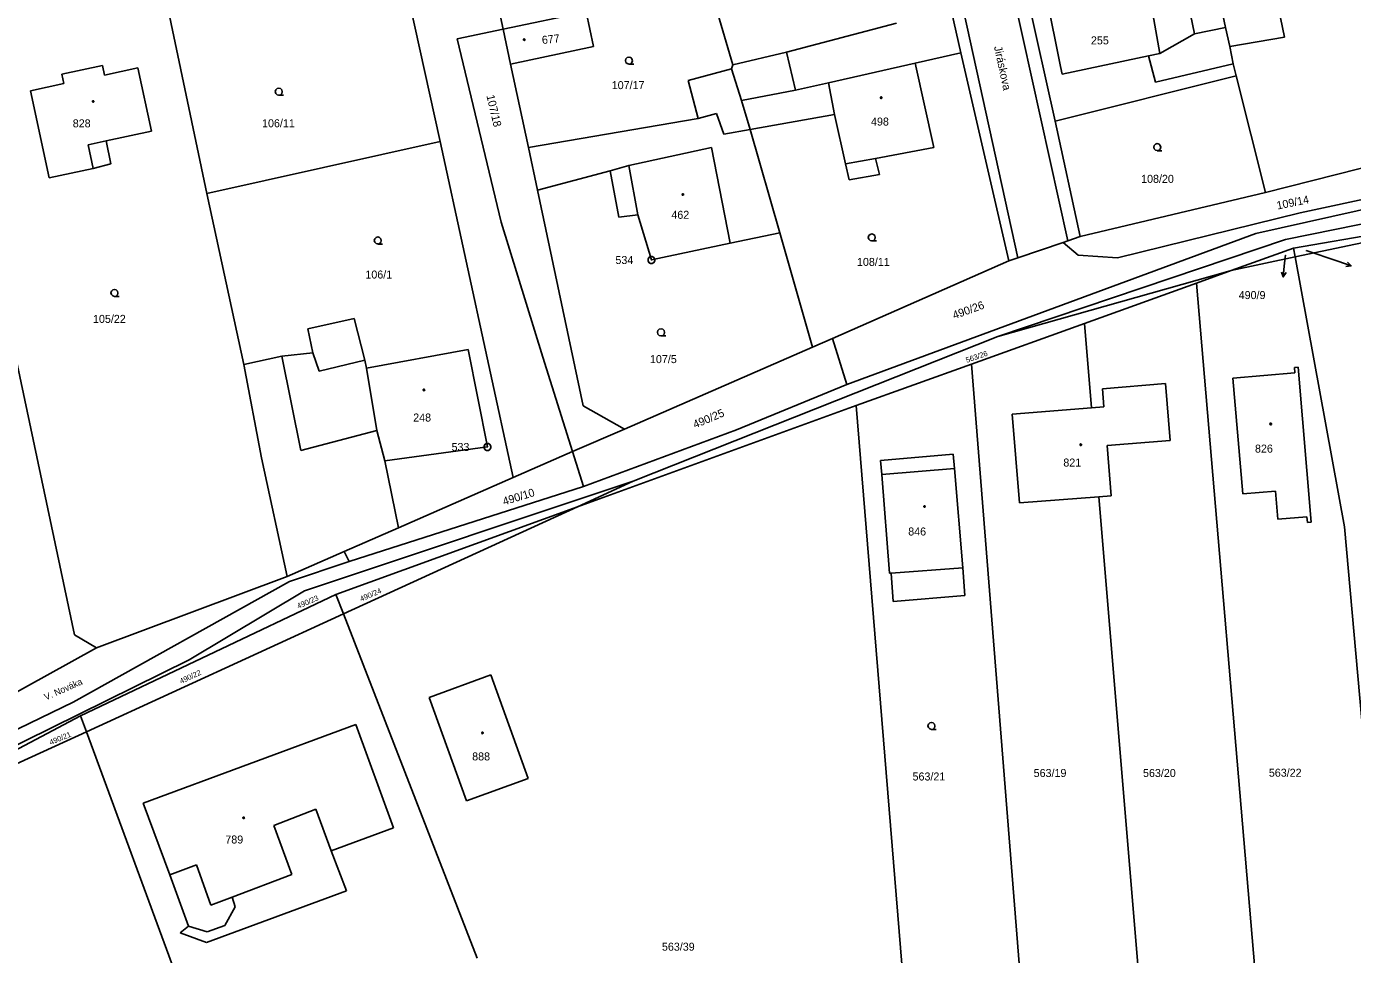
# Model space of a CAD drawing. Extents: x -757994 to -755874, y -1047691 to -1046119.
# Drawn here: x -756634.8 to -756494, y -1047268.8 to -1047170.3 of the extents above; entities that cross this region are included whole.
import ezdxf

# ---------------------------------------------------------------- set-up
doc = ezdxf.new("R2010")
doc.units = 0
doc.layers.add('katastrální mapa', color=7, linetype='Continuous')

msp = doc.modelspace()

# ---------------------------------------------------------------- linework, layer by layer
at = {"layer": 'katastrální mapa'}
for p, q in [((-756524.22, -1047193.08), (-756556.45, -1047047.79)), ((-756561.63, -1047048.85), (-756529.53, -1047194.86)), ((-756591.41, -1047136.77), (-756584.18, -1047170.58)), ((-756622.02, -1047157.57), (-756615.65, -1047188.04)), ((-756501.23, -1047171.46), (-756503.25, -1047161.4)), ((-756509.04, -1047162.84), (-756507.48, -1047170.41)), ((-756559.79, -1047174.38), (-756562.24, -1047165.98)), ((-756526.59, -1047166.64), (-756524.99, -1047174.56)), ((-756514.44, -1047173.18), (-756515.55, -1047166.9)), ((-756511.8, -1047166.01), (-756510.78, -1047171.08)), ((-756590.88, -1047182.52), (-756594.12, -1047167.76)), ((-756528.49, -1047167.15), (-756525.58, -1047180.35)), ((-756575.35, -1047168.74), (-756584.18, -1047170.58)), ((-756574.57, -1047172.45), (-756575.35, -1047168.74)), ((-756536.58, -1047168.73), (-756535.57, -1047173.12)), ((-756584.18, -1047170.58), (-756589.07, -1047171.62)), ((-756584.18, -1047170.58), (-756583.39, -1047174.3)), ((-756542.42, -1047169.97), (-756554.08, -1047173.02)), ((-756510.78, -1047171.08), (-756514.44, -1047173.18)), ((-756510.78, -1047171.08), (-756507.48, -1047170.41)), ((-756507.48, -1047170.41), (-756507.02, -1047172.42)), ((-756589.07, -1047171.62), (-756584.4, -1047191.08)), ((-756583.39, -1047174.3), (-756574.57, -1047172.45)), ((-756507.02, -1047172.42), (-756501.23, -1047171.46)), ((-756507.02, -1047172.42), (-756506.67, -1047174.26)), ((-756642.75, -1047173.28), (-756629.71, -1047234.91)), ((-756554.08, -1047173.02), (-756559.79, -1047174.38)), ((-756554.08, -1047173.02), (-756553.14, -1047177.07)), ((-756535.57, -1047173.12), (-756540.45, -1047174.22)), ((-756535.57, -1047173.12), (-756530.5, -1047195.18)), ((-756524.83, -1047175.37), (-756515.65, -1047173.43)), ((-756515.65, -1047173.43), (-756514.44, -1047173.18)), ((-756515.65, -1047173.43), (-756514.93, -1047176.24)), ((-756626.73, -1047174.47), (-756631.05, -1047175.37)), ((-756626.51, -1047175.47), (-756626.73, -1047174.47)), ((-756622.98, -1047174.7), (-756626.51, -1047175.47)), ((-756621.53, -1047181.41), (-756622.98, -1047174.7)), ((-756583.39, -1047174.3), (-756581.5, -1047183.16)), ((-756559.92, -1047174.8), (-756564.52, -1047176.03)), ((-756559.92, -1047174.8), (-756559.79, -1047174.38)), ((-756558.89, -1047178.17), (-756559.92, -1047174.8)), ((-756540.45, -1047174.22), (-756549.63, -1047176.28)), ((-756540.45, -1047174.22), (-756538.45, -1047183.16)), ((-756524.99, -1047174.56), (-756524.83, -1047175.37)), ((-756514.93, -1047176.24), (-756506.67, -1047174.26)), ((-756506.67, -1047174.26), (-756506.34, -1047175.56)), ((-756630.82, -1047176.36), (-756634.35, -1047177.13)), ((-756631.05, -1047175.37), (-756630.82, -1047176.36)), ((-756564.52, -1047176.03), (-756563.47, -1047180.07)), ((-756549.63, -1047176.28), (-756553.14, -1047177.07)), ((-756549.63, -1047176.28), (-756549.01, -1047179.66)), ((-756525.58, -1047180.35), (-756506.34, -1047175.56)), ((-756506.34, -1047175.56), (-756503.24, -1047187.93)), ((-756634.35, -1047177.13), (-756632.39, -1047186.38)), ((-756553.14, -1047177.07), (-756558.89, -1047178.17)), ((-756557.94, -1047181.26), (-756558.89, -1047178.17)), ((-756563.47, -1047180.07), (-756561.53, -1047179.56)), ((-756561.53, -1047179.56), (-756560.75, -1047181.74)), ((-756563.47, -1047180.07), (-756581.5, -1047183.16)), ((-756549.01, -1047179.66), (-756557.94, -1047181.26)), ((-756547.83, -1047184.9), (-756549.01, -1047179.66)), ((-756525.58, -1047180.35), (-756522.9, -1047192.59)), ((-756626.35, -1047182.45), (-756621.53, -1047181.41)), ((-756560.75, -1047181.74), (-756557.94, -1047181.26)), ((-756554.81, -1047192.22), (-756557.94, -1047181.26)), ((-756503.24, -1047187.93), (-756478.61, -1047181.72)), ((-756628.26, -1047182.86), (-756626.35, -1047182.45)), ((-756627.72, -1047185.4), (-756628.26, -1047182.86)), ((-756625.82, -1047184.91), (-756626.35, -1047182.45)), ((-756615.65, -1047188.04), (-756590.88, -1047182.52)), ((-756590.88, -1047182.52), (-756583.1, -1047218.18)), ((-756581.5, -1047183.16), (-756580.54, -1047187.7)), ((-756562.07, -1047183.15), (-756570.85, -1047185.07)), ((-756560.07, -1047193.33), (-756562.07, -1047183.15)), ((-756538.45, -1047183.16), (-756544.65, -1047184.31)), ((-756627.72, -1047185.4), (-756625.82, -1047184.91)), ((-756570.85, -1047185.07), (-756572.83, -1047185.65)), ((-756570.85, -1047185.07), (-756569.87, -1047190.3)), ((-756547.83, -1047184.9), (-756544.65, -1047184.31)), ((-756547.44, -1047186.59), (-756547.83, -1047184.9)), ((-756544.65, -1047184.31), (-756544.22, -1047186.04)), ((-756632.39, -1047186.38), (-756627.72, -1047185.4)), ((-756572.83, -1047185.65), (-756580.54, -1047187.7)), ((-756571.88, -1047190.56), (-756572.83, -1047185.65)), ((-756544.22, -1047186.04), (-756547.44, -1047186.59)), ((-756504.27, -1047192.28), (-756477.54, -1047186.35)), ((-756482.5, -1047186.38), (-756499.54, -1047190.11)), ((-756580.54, -1047187.7), (-756575.67, -1047210.58)), ((-756522.9, -1047192.59), (-756503.24, -1047187.93)), ((-756615.65, -1047188.04), (-756611.7, -1047206.19)), ((-756477.02, -1047188.04), (-756501.12, -1047192.94)), ((-756569.87, -1047190.3), (-756571.88, -1047190.56)), ((-756568.44, -1047195.1), (-756569.87, -1047190.3)), ((-756499.54, -1047190.11), (-756518.96, -1047194.86)), ((-756500.26, -1047193.84), (-756477.31, -1047189.92)), ((-756477.31, -1047189.92), (-756500.09, -1047194.78)), ((-756584.4, -1047191.08), (-756579.96, -1047205.42)), ((-756554.81, -1047192.22), (-756560.07, -1047193.33)), ((-756551.33, -1047204.37), (-756554.81, -1047192.22)), ((-756560.07, -1047193.33), (-756568.44, -1047195.1)), ((-756547.69, -1047208.31), (-756504.27, -1047192.28)), ((-756501.12, -1047192.94), (-756531.64, -1047203.23)), ((-756524.72, -1047193.26), (-756529.53, -1047194.86)), ((-756524.22, -1047193.08), (-756524.72, -1047193.26)), ((-756523.12, -1047194.59), (-756524.72, -1047193.26)), ((-756522.9, -1047192.59), (-756524.22, -1047193.08)), ((-756529.53, -1047194.86), (-756530.5, -1047195.18)), ((-756518.96, -1047194.86), (-756523.12, -1047194.59)), ((-756500.26, -1047193.84), (-756506.87, -1047196.23)), ((-756500.09, -1047194.78), (-756506.87, -1047196.23)), ((-756501.12, -1047194.58), (-756501.2, -1047195.41)), ((-756500.09, -1047194.78), (-756500.26, -1047193.84)), ((-756494.84, -1047223.43), (-756500.09, -1047194.78)), ((-756498.93, -1047194.08), (-756495.56, -1047195.24)), ((-756568.47, -1047195.1), (-756568.41, -1047195.1)), ((-756530.5, -1047195.18), (-756549.22, -1047203.44)), ((-756507.23, -1047196.31), (-756531.64, -1047203.23)), ((-756506.87, -1047196.23), (-756510.56, -1047197.57)), ((-756506.87, -1047196.23), (-756507.23, -1047196.31)), ((-756501.35, -1047196.9), (-756501.2, -1047195.41)), ((-756494.14, -1047195.73), (-756495.56, -1047195.24)), ((-756510.56, -1047197.57), (-756522.46, -1047201.84)), ((-756503.36, -1047282.2), (-756510.56, -1047197.57)), ((-756604.91, -1047202.41), (-756600, -1047201.31)), ((-756600, -1047201.31), (-756598.88, -1047205.74)), ((-756522.46, -1047201.84), (-756534.45, -1047206.15)), ((-756521.71, -1047210.8), (-756522.46, -1047201.84)), ((-756604.38, -1047204.95), (-756604.91, -1047202.41)), ((-756531.64, -1047203.23), (-756570.37, -1047218.58)), ((-756549.22, -1047203.44), (-756551.33, -1047204.37)), ((-756547.69, -1047208.31), (-756549.22, -1047203.44)), ((-756598.7, -1047206.59), (-756587.88, -1047204.6)), ((-756587.88, -1047204.6), (-756585.84, -1047214.95)), ((-756551.33, -1047204.37), (-756571.3, -1047213.07)), ((-756611.7, -1047206.19), (-756607.67, -1047205.3)), ((-756611.7, -1047206.19), (-756609.85, -1047216.09)), ((-756607.67, -1047205.3), (-756604.38, -1047204.95)), ((-756607.67, -1047205.3), (-756605.67, -1047215.32)), ((-756604.38, -1047204.95), (-756603.71, -1047206.89)), ((-756603.71, -1047206.89), (-756598.88, -1047205.74)), ((-756598.88, -1047205.74), (-756598.7, -1047206.59)), ((-756579.96, -1047205.42), (-756576.81, -1047215.45)), ((-756546.68, -1047210.54), (-756534.45, -1047206.15)), ((-756534.45, -1047206.15), (-756528.22, -1047284.55)), ((-756598.7, -1047206.59), (-756597.6, -1047213.22)), ((-756506.7, -1047207.66), (-756500.12, -1047207.09)), ((-756505.64, -1047219.92), (-756506.7, -1047207.66)), ((-756500.17, -1047206.52), (-756499.76, -1047206.48)), ((-756500.12, -1047207.09), (-756500.17, -1047206.52)), ((-756499.76, -1047206.48), (-756498.39, -1047222.92)), ((-756547.69, -1047208.31), (-756559.42, -1047213.15)), ((-756513.86, -1047208.21), (-756520.54, -1047208.77)), ((-756520.54, -1047208.77), (-756520.4, -1047210.7)), ((-756513.35, -1047214.27), (-756513.86, -1047208.21)), ((-756576.29, -1047221.29), (-756546.68, -1047210.54)), ((-756540.56, -1047285.72), (-756546.68, -1047210.54)), ((-756575.67, -1047210.58), (-756571.3, -1047213.07)), ((-756521.71, -1047210.8), (-756530.12, -1047211.48)), ((-756530.12, -1047211.48), (-756529.35, -1047220.89)), ((-756520.4, -1047210.7), (-756521.71, -1047210.8)), ((-756605.67, -1047215.32), (-756597.6, -1047213.22)), ((-756597.6, -1047213.22), (-756596.73, -1047216.41)), ((-756571.3, -1047213.07), (-756576.81, -1047215.45)), ((-756559.42, -1047213.15), (-756575.65, -1047219.15)), ((-756520.04, -1047214.81), (-756513.35, -1047214.27)), ((-756609.85, -1047216.09), (-756607.11, -1047228.69)), ((-756585.84, -1047214.95), (-756596.73, -1047216.41)), ((-756585.86, -1047214.95), (-756585.82, -1047214.95)), ((-756576.81, -1047215.45), (-756583.1, -1047218.18)), ((-756576.81, -1047215.45), (-756575.65, -1047219.15)), ((-756544.1, -1047216.38), (-756536.39, -1047215.73)), ((-756536.39, -1047215.73), (-756536.25, -1047217.22)), ((-756519.61, -1047220.13), (-756520.04, -1047214.81)), ((-756596.73, -1047216.41), (-756595.3, -1047223.52)), ((-756543.98, -1047217.86), (-756544.1, -1047216.38)), ((-756543.98, -1047217.86), (-756536.25, -1047217.22)), ((-756536.25, -1047217.22), (-756535.37, -1047227.78)), ((-756570.37, -1047218.58), (-756605.26, -1047230.22)), ((-756583.1, -1047218.18), (-756595.3, -1047223.52)), ((-756570.37, -1047218.58), (-756576.29, -1047221.29)), ((-756543.15, -1047228.36), (-756543.98, -1047217.86)), ((-756600.54, -1047227.11), (-756575.65, -1047219.15)), ((-756529.35, -1047220.89), (-756520.92, -1047220.23)), ((-756520.92, -1047220.23), (-756519.61, -1047220.13)), ((-756515.65, -1047283.36), (-756520.92, -1047220.23)), ((-756502.18, -1047219.66), (-756505.64, -1047219.92)), ((-756501.92, -1047222.62), (-756502.18, -1047219.66)), ((-756601.95, -1047230.61), (-756576.29, -1047221.29)), ((-756576.29, -1047221.29), (-756601.15, -1047232.68)), ((-756498.83, -1047222.36), (-756501.92, -1047222.62)), ((-756498.78, -1047222.96), (-756498.83, -1047222.36)), ((-756498.39, -1047222.92), (-756498.78, -1047222.96)), ((-756595.3, -1047223.52), (-756601.07, -1047226.05)), ((-756491.19, -1047264.16), (-756494.84, -1047223.43)), ((-756601.07, -1047226.05), (-756607.11, -1047228.69)), ((-756606.88, -1047229.23), (-756600.54, -1047227.11)), ((-756600.54, -1047227.11), (-756601.07, -1047226.05)), ((-756607.11, -1047228.69), (-756627.37, -1047236.27)), ((-756542.99, -1047228.35), (-756543.15, -1047228.36)), ((-756542.99, -1047228.35), (-756535.37, -1047227.78)), ((-756542.76, -1047231.35), (-756542.99, -1047228.35)), ((-756535.37, -1047227.78), (-756535.17, -1047230.73)), ((-756629.85, -1047242.05), (-756606.88, -1047229.23)), ((-756605.26, -1047230.22), (-756617.53, -1047237.54)), ((-756629.05, -1047243.5), (-756601.95, -1047230.61)), ((-756601.15, -1047232.68), (-756601.95, -1047230.61)), ((-756535.17, -1047230.73), (-756542.76, -1047231.35)), ((-756601.15, -1047232.68), (-756628.42, -1047245.18)), ((-756586.95, -1047269.22), (-756601.15, -1047232.68)), ((-756629.71, -1047234.91), (-756627.37, -1047236.27)), ((-756627.37, -1047236.27), (-756637.5, -1047241.9)), ((-756617.53, -1047237.54), (-756644.38, -1047250.79)), ((-756592.04, -1047241.56), (-756585.49, -1047239.16)), ((-756585.49, -1047239.16), (-756581.54, -1047250.14)), ((-756644.88, -1047249.34), (-756629.85, -1047242.05)), ((-756588.08, -1047252.51), (-756592.04, -1047241.56)), ((-756644.07, -1047251.4), (-756629.05, -1047243.5)), ((-756629.05, -1047243.5), (-756628.42, -1047245.18)), ((-756643.71, -1047252.18), (-756628.42, -1047245.18)), ((-756628.42, -1047245.18), (-756617.25, -1047275.54)), ((-756622.4, -1047252.75), (-756599.81, -1047244.43)), ((-756599.81, -1047244.43), (-756595.81, -1047255.39)), ((-756581.54, -1047250.14), (-756588.08, -1047252.51)), ((-756619.59, -1047260.37), (-756622.4, -1047252.75)), ((-756604.08, -1047253.39), (-756608.53, -1047255.14)), ((-756602.44, -1047257.84), (-756604.08, -1047253.39)), ((-756608.53, -1047255.14), (-756606.63, -1047260.35)), ((-756595.81, -1047255.39), (-756602.44, -1047257.84)), ((-756602.44, -1047257.84), (-756600.82, -1047262.09)), ((-756616.73, -1047259.31), (-756619.59, -1047260.37)), ((-756615.21, -1047263.58), (-756616.73, -1047259.31)), ((-756617.59, -1047265.82), (-756619.59, -1047260.37)), ((-756606.63, -1047260.35), (-756612.97, -1047262.76)), ((-756600.82, -1047262.09), (-756615.67, -1047267.56)), ((-756612.97, -1047262.76), (-756615.21, -1047263.58)), ((-756613.72, -1047265.75), (-756612.62, -1047263.76)), ((-756612.62, -1047263.76), (-756612.97, -1047262.76)), ((-756618.46, -1047266.53), (-756617.59, -1047265.82)), ((-756615.67, -1047267.56), (-756618.46, -1047266.53)), ((-756617.59, -1047265.82), (-756615.61, -1047266.44)), ((-756615.61, -1047266.44), (-756613.72, -1047265.75))]:
    msp.add_line(p, q, dxfattribs=at)
for points in [[(-756581.95, -1047171.62), (-756581.9, -1047171.64), (-756581.88, -1047171.68), (-756581.86, -1047171.71), (-756581.88, -1047171.75), (-756581.92, -1047171.79), (-756581.95, -1047171.79), (-756581.99, -1047171.78), (-756582.02, -1047171.75), (-756582.03, -1047171.71), (-756582.02, -1047171.67), (-756581.98, -1047171.63)], [(-756544.05, -1047177.77), (-756544, -1047177.78), (-756543.98, -1047177.83), (-756543.97, -1047177.86), (-756543.98, -1047177.91), (-756544.02, -1047177.94), (-756544.05, -1047177.95), (-756544.1, -1047177.93), (-756544.12, -1047177.9), (-756544.14, -1047177.86), (-756544.12, -1047177.82), (-756544.09, -1047177.78)], [(-756627.72, -1047178.19), (-756627.67, -1047178.2), (-756627.65, -1047178.24), (-756627.64, -1047178.27), (-756627.65, -1047178.32), (-756627.69, -1047178.35), (-756627.72, -1047178.36), (-756627.76, -1047178.34), (-756627.79, -1047178.31), (-756627.8, -1047178.27), (-756627.79, -1047178.23), (-756627.75, -1047178.19)], [(-756565.11, -1047188.05), (-756565.06, -1047188.07), (-756565.03, -1047188.11), (-756565.02, -1047188.14), (-756565.03, -1047188.19), (-756565.08, -1047188.22), (-756565.11, -1047188.23), (-756565.16, -1047188.21), (-756565.19, -1047188.18), (-756565.2, -1047188.14), (-756565.19, -1047188.1), (-756565.15, -1047188.06)], [(-756568.35, -1047194.74), (-756568.17, -1047194.84), (-756568.08, -1047195.01), (-756568.08, -1047195.2), (-756568.17, -1047195.37), (-756568.35, -1047195.47), (-756568.54, -1047195.47), (-756568.71, -1047195.37), (-756568.8, -1047195.2), (-756568.8, -1047195.01), (-756568.71, -1047194.84), (-756568.54, -1047194.74)], [(-756592.6, -1047208.82), (-756592.55, -1047208.83), (-756592.52, -1047208.87), (-756592.51, -1047208.9), (-756592.52, -1047208.95), (-756592.57, -1047208.98), (-756592.6, -1047208.99), (-756592.65, -1047208.97), (-756592.68, -1047208.94), (-756592.69, -1047208.9), (-756592.68, -1047208.86), (-756592.64, -1047208.82)], [(-756502.69, -1047212.43), (-756502.64, -1047212.44), (-756502.61, -1047212.48), (-756502.6, -1047212.51), (-756502.61, -1047212.55), (-756502.66, -1047212.59), (-756502.69, -1047212.6), (-756502.73, -1047212.58), (-756502.76, -1047212.55), (-756502.77, -1047212.51), (-756502.76, -1047212.47), (-756502.72, -1047212.43)], [(-756585.74, -1047214.59), (-756585.58, -1047214.68), (-756585.48, -1047214.86), (-756585.48, -1047215.05), (-756585.58, -1047215.22), (-756585.74, -1047215.32), (-756585.94, -1047215.32), (-756586.11, -1047215.22), (-756586.21, -1047215.05), (-756586.21, -1047214.86), (-756586.11, -1047214.68), (-756585.94, -1047214.59)], [(-756522.85, -1047214.62), (-756522.8, -1047214.64), (-756522.77, -1047214.68), (-756522.76, -1047214.71), (-756522.77, -1047214.75), (-756522.82, -1047214.79), (-756522.85, -1047214.79), (-756522.9, -1047214.78), (-756522.93, -1047214.75), (-756522.94, -1047214.71), (-756522.93, -1047214.67), (-756522.89, -1047214.63)], [(-756539.44, -1047221.19), (-756539.39, -1047221.2), (-756539.36, -1047221.24), (-756539.35, -1047221.27), (-756539.36, -1047221.32), (-756539.41, -1047221.35), (-756539.44, -1047221.36), (-756539.48, -1047221.34), (-756539.51, -1047221.31), (-756539.52, -1047221.27), (-756539.51, -1047221.23), (-756539.47, -1047221.19)], [(-756586.38, -1047245.22), (-756586.33, -1047245.23), (-756586.3, -1047245.27), (-756586.29, -1047245.3), (-756586.3, -1047245.35), (-756586.35, -1047245.38), (-756586.38, -1047245.39), (-756586.43, -1047245.37), (-756586.46, -1047245.34), (-756586.47, -1047245.3), (-756586.46, -1047245.26), (-756586.42, -1047245.22)], [(-756611.74, -1047254.24), (-756611.69, -1047254.25), (-756611.67, -1047254.3), (-756611.66, -1047254.33), (-756611.67, -1047254.38), (-756611.71, -1047254.41), (-756611.74, -1047254.42), (-756611.78, -1047254.4), (-756611.82, -1047254.37), (-756611.83, -1047254.33), (-756611.82, -1047254.28), (-756611.77, -1047254.25)]]:
    msp.add_lwpolyline(points, close=True, dxfattribs=at)
for points in [[(-756570.81, -1047174.3), (-756571, -1047174.25), (-756571.14, -1047174.12), (-756571.19, -1047173.93), (-756571.14, -1047173.75), (-756571, -1047173.61), (-756570.82, -1047173.56), (-756570.63, -1047173.61), (-756570.5, -1047173.75), (-756570.45, -1047173.94), (-756570.5, -1047174.12), (-756570.63, -1047174.26), (-756570.82, -1047174.31), (-756570.32, -1047174.31)], [(-756608, -1047177.6), (-756608.19, -1047177.55), (-756608.33, -1047177.42), (-756608.38, -1047177.23), (-756608.33, -1047177.04), (-756608.19, -1047176.91), (-756608.01, -1047176.86), (-756607.82, -1047176.91), (-756607.69, -1047177.04), (-756607.64, -1047177.24), (-756607.69, -1047177.43), (-756607.82, -1047177.56), (-756608.01, -1047177.61), (-756607.51, -1047177.61)], [(-756514.72, -1047183.49), (-756514.91, -1047183.44), (-756515.04, -1047183.3), (-756515.1, -1047183.12), (-756515.04, -1047182.94), (-756514.91, -1047182.8), (-756514.73, -1047182.75), (-756514.54, -1047182.8), (-756514.41, -1047182.94), (-756514.35, -1047183.12), (-756514.41, -1047183.32), (-756514.54, -1047183.45), (-756514.73, -1047183.5), (-756514.23, -1047183.5)], [(-756597.49, -1047193.4), (-756597.68, -1047193.35), (-756597.82, -1047193.22), (-756597.86, -1047193.03), (-756597.82, -1047192.85), (-756597.68, -1047192.71), (-756597.49, -1047192.66), (-756597.31, -1047192.71), (-756597.18, -1047192.85), (-756597.12, -1047193.04), (-756597.18, -1047193.23), (-756597.31, -1047193.36), (-756597.5, -1047193.41), (-756597, -1047193.41)], [(-756545.03, -1047193.07), (-756545.22, -1047193.02), (-756545.35, -1047192.89), (-756545.41, -1047192.7), (-756545.35, -1047192.51), (-756545.22, -1047192.38), (-756545.04, -1047192.33), (-756544.85, -1047192.38), (-756544.72, -1047192.51), (-756544.67, -1047192.71), (-756544.72, -1047192.9), (-756544.85, -1047193.03), (-756545.04, -1047193.08), (-756544.54, -1047193.08)], [(-756501.05, -1047196.43), (-756501.35, -1047196.9), (-756501.55, -1047196.38)], [(-756494.53, -1047195.33), (-756494.14, -1047195.73), (-756494.7, -1047195.8)], [(-756625.45, -1047198.97), (-756625.64, -1047198.92), (-756625.77, -1047198.78), (-756625.83, -1047198.6), (-756625.77, -1047198.42), (-756625.64, -1047198.28), (-756625.46, -1047198.23), (-756625.27, -1047198.28), (-756625.14, -1047198.42), (-756625.09, -1047198.61), (-756625.14, -1047198.79), (-756625.27, -1047198.93), (-756625.46, -1047198.98), (-756624.96, -1047198.98)], [(-756567.41, -1047203.15), (-756567.6, -1047203.1), (-756567.74, -1047202.97), (-756567.79, -1047202.78), (-756567.74, -1047202.6), (-756567.6, -1047202.46), (-756567.42, -1047202.41), (-756567.23, -1047202.46), (-756567.1, -1047202.6), (-756567.05, -1047202.79), (-756567.1, -1047202.98), (-756567.23, -1047203.11), (-756567.42, -1047203.16), (-756566.92, -1047203.16)], [(-756538.69, -1047244.94), (-756538.88, -1047244.89), (-756539.01, -1047244.75), (-756539.07, -1047244.57), (-756539.01, -1047244.39), (-756538.88, -1047244.25), (-756538.7, -1047244.2), (-756538.51, -1047244.25), (-756538.38, -1047244.39), (-756538.33, -1047244.58), (-756538.38, -1047244.76), (-756538.51, -1047244.9), (-756538.7, -1047244.95), (-756538.2, -1047244.95)]]:
    msp.add_lwpolyline(points, dxfattribs=at)

# ---------------------------------------------------------------- texts
for s, height, rotation, p in [('677', 0.85, 6.3598, (-756580.02, -1047172.18)), ('Jiráskova', 0.85, 282.239, (-756532.07, -1047172.47)), ('107/18', 0.85, 283.2703, (-756585.96, -1047177.66)), ('109/14', 0.85, 11.4592, (-756501.96, -1047189.75)), ('490/26', 0.85, 19.8816, (-756536.28, -1047201.4)), ('563/26', 0.57, 19.1368, (-756534.95, -1047206.03)), ('490/25', 0.85, 22.861, (-756563.81, -1047213)), ('490/10', 0.85, 17.1887, (-756584.08, -1047221.16)), ('490/24', 0.57, 23.3767, (-756599.25, -1047231.38)), ('490/23', 0.57, 23.3767, (-756605.93, -1047232.14)), ('490/22', 0.57, 24.981, (-756618.37, -1047240.11)), ('V. Nováka', 0.7, 23.9496, (-756632.72, -1047241.87)), ('490/21', 0.57, 22.9756, (-756632.21, -1047246.61))]:
    msp.add_text(s, height=height, rotation=rotation, dxfattribs=at).set_placement(p)
for s, height, p in [('255', 0.85, (-756521.77, -1047172.21)), ('107/17', 0.85, (-756572.65, -1047176.96)), ('828', 0.85, (-756629.88, -1047181.02)), ('106/11', 0.85, (-756609.78, -1047181.01)), ('498', 0.85, (-756545.12, -1047180.83)), ('108/20', 0.85, (-756516.44, -1047186.91)), ('462', 0.85, (-756566.32, -1047190.73)), ('534', 0.85, (-756572.26, -1047195.53)), ('108/11', 0.85, (-756546.61, -1047195.73)), ('490/9', 0.05, (-756501.22, -1047194.58)), ('490/27', 0.05, (-756499.05, -1047194.08)), ('106/1', 0.85, (-756598.81, -1047197.07)), ('490/9', 0.85, (-756506.08, -1047199.25)), ('105/22', 0.85, (-756627.73, -1047201.78)), ('107/5', 0.85, (-756568.59, -1047206.05)), ('248', 0.85, (-756593.73, -1047212.25)), ('533', 0.85, (-756589.66, -1047215.38)), ('826', 0.85, (-756504.35, -1047215.55)), ('821', 0.85, (-756524.7, -1047217.03)), ('846', 0.85, (-756541.17, -1047224.35)), ('888', 0.85, (-756587.47, -1047248.23)), ('563/21', 0.85, (-756540.71, -1047250.36)), ('563/19', 0.85, (-756527.85, -1047249.99)), ('563/20', 0.85, (-756516.24, -1047249.99)), ('563/22', 0.85, (-756502.88, -1047249.96)), ('789', 0.85, (-756613.68, -1047257.05)), ('563/39', 0.85, (-756567.32, -1047268.43))]:
    msp.add_text(s, height=height, dxfattribs=at).set_placement(p)

doc.saveas('drawing.dxf')
